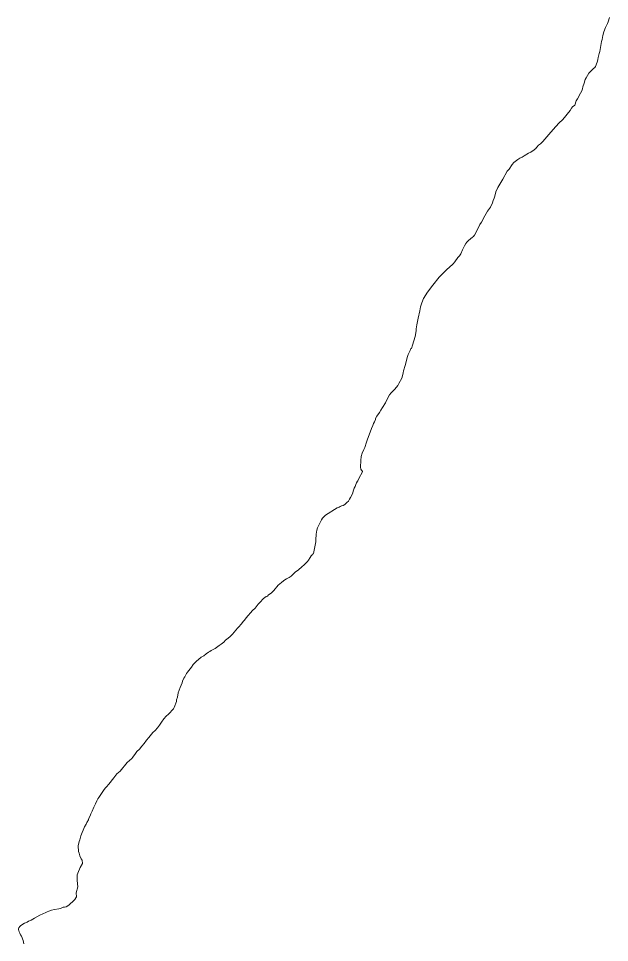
# Model space of a CAD drawing. Extents: x 553962 to 842807, y 8883888 to 9032388.
# Drawn here: x 593197 to 594595, y 8912044 to 8914230 of the extents above; entities that cross this region are included whole.
import ezdxf

# ---------------------------------------------------------------- set-up
doc = ezdxf.new("R2010")
doc.units = 0
doc.header["$LTSCALE"] = 200
doc.layers.add('6', color=7, linetype='Continuous', lineweight=13)

msp = doc.modelspace()

# ---------------------------------------------------------------- linework, layer by layer
at = {"layer": '6'}
for points in [[(594595.1, 8914231.9), (594591.9, 8914221.7), (594590.2, 8914217.7), (594585.2, 8914208.4)], [(594595.1, 8914231.9), (594591.9, 8914221.7), (594590.2, 8914217.7), (594585.2, 8914208.4)], [(594585.2, 8914208.4), (594581.5, 8914198.6), (594578.9, 8914189.4), (594578.1, 8914184.8), (594577.7, 8914180.1), (594576.4, 8914175.4), (594574, 8914161.3), (594572.8, 8914156.5), (594571.9, 8914151.8), (594570.3, 8914146.8), (594568.5, 8914137.9), (594567.2, 8914133.2), (594566.7, 8914128.7), (594563.5, 8914120.1), (594561.7, 8914116), (594560.6, 8914114.2), (594557.4, 8914111.9), (594550.5, 8914104.9), (594546.1, 8914100.1), (594539.8, 8914089.7), (594537.8, 8914085.3), (594534.9, 8914077), (594532.1, 8914068), (594531, 8914063.2), (594529.3, 8914058.4), (594526.8, 8914053.2), (594519.5, 8914039.7), (594516.4, 8914034.8), (594512.8, 8914024.4), (594507.9, 8914020.5), (594505.5, 8914017.5), (594501.9, 8914012), (594484.9, 8913991), (594475.1, 8913982.2), (594461.6, 8913967.2), (594451.7, 8913955.4), (594437, 8913938.8), (594431.5, 8913933.7), (594427.1, 8913930.3), (594423.4, 8913925.6), (594419.6, 8913921.6), (594418.2, 8913920.8), (594416.9, 8913919.1), (594408.7, 8913913.7), (594403.5, 8913911.2), (594393.2, 8913904.6), (594388.1, 8913901.9), (594383, 8913899.7), (594377.8, 8913896.5), (594368.8, 8913889.1), (594364.9, 8913884.4), (594357.3, 8913873.5), (594353.2, 8913868.3), (594342.9, 8913849.8), (594330.7, 8913830.1), (594325.8, 8913819.8), (594323.4, 8913809.5), (594322, 8913804.7), (594319.6, 8913799.2), (594318.2, 8913793.9), (594313.2, 8913783.7), (594306.4, 8913773.7), (594303.5, 8913768.4), (594299.7, 8913762.9), (594292, 8913748), (594288.5, 8913742.3), (594278.8, 8913722.4), (594275.6, 8913717.3), (594274.3, 8913716), (594273.9, 8913714.8), (594272.9, 8913714.4), (594271, 8913712.2), (594261.7, 8913704.6), (594257.7, 8913700.9), (594255.1, 8913697.5), (594251.9, 8913692.1), (594247, 8913682.7), (594243.1, 8913673.3), (594240.2, 8913668.7), (594236, 8913664.5), (594229, 8913654.3), (594224.9, 8913649.5), (594215.4, 8913640.7), (594210.9, 8913637.2), (594192.4, 8913617.9), (594177.1, 8913599.1), (594164.5, 8913582.6), (594154.7, 8913567.1), (594150.9, 8913557.5), (594147.8, 8913547.7), (594147.3, 8913543), (594146.5, 8913538.5), (594142.2, 8913520.7), (594139.2, 8913505.3), (594139.2, 8913505.3), (594138.7, 8913500.6), (594137.5, 8913495.9), (594137.4, 8913490.8), (594135, 8913477.4), (594128.8, 8913456.9), (594128.7, 8913456.8)], [(594585.2, 8914208.4), (594581.5, 8914198.6), (594578.9, 8914189.4), (594578.1, 8914184.8), (594577.7, 8914180.1), (594576.4, 8914175.4), (594574, 8914161.3), (594572.8, 8914156.5), (594571.9, 8914151.8), (594570.3, 8914146.8), (594568.5, 8914137.9), (594567.2, 8914133.2), (594566.7, 8914128.7), (594563.5, 8914120.1), (594561.7, 8914116), (594560.6, 8914114.2), (594557.4, 8914111.9), (594550.5, 8914104.9), (594546.1, 8914100.1), (594539.8, 8914089.7), (594537.8, 8914085.3), (594534.9, 8914077), (594532.1, 8914068), (594531, 8914063.2), (594529.3, 8914058.4), (594526.8, 8914053.2), (594519.5, 8914039.7), (594516.4, 8914034.8), (594512.8, 8914024.4), (594507.9, 8914020.5), (594505.5, 8914017.5), (594501.9, 8914012), (594484.9, 8913991), (594475.1, 8913982.2), (594461.6, 8913967.2), (594451.7, 8913955.4), (594437, 8913938.8), (594431.5, 8913933.7), (594427.1, 8913930.3), (594423.4, 8913925.6), (594419.6, 8913921.6), (594418.2, 8913920.8), (594416.9, 8913919.1), (594408.7, 8913913.7), (594403.5, 8913911.2), (594393.2, 8913904.6), (594388.1, 8913901.9), (594383, 8913899.7), (594377.8, 8913896.5), (594368.8, 8913889.1), (594364.9, 8913884.4), (594357.3, 8913873.5), (594353.2, 8913868.3), (594342.9, 8913849.8), (594330.7, 8913830.1), (594325.8, 8913819.8), (594323.4, 8913809.5), (594322, 8913804.7), (594319.6, 8913799.2), (594318.2, 8913793.9), (594313.2, 8913783.7), (594306.4, 8913773.7), (594303.5, 8913768.4), (594299.7, 8913762.9), (594292, 8913748), (594288.5, 8913742.3), (594278.8, 8913722.4), (594275.6, 8913717.3), (594274.3, 8913716), (594273.9, 8913714.8), (594272.9, 8913714.4), (594271, 8913712.2), (594261.7, 8913704.6), (594257.7, 8913700.9), (594255.1, 8913697.5), (594251.9, 8913692.1), (594247, 8913682.7), (594243.1, 8913673.3), (594240.2, 8913668.7), (594236, 8913664.5), (594229, 8913654.3), (594224.9, 8913649.5), (594215.4, 8913640.7), (594210.9, 8913637.2), (594192.4, 8913617.9), (594177.1, 8913599.1), (594164.5, 8913582.6), (594154.7, 8913567.1), (594150.9, 8913557.5), (594147.8, 8913547.7), (594147.3, 8913543), (594146.5, 8913538.5), (594142.2, 8913520.7), (594139.2, 8913505.3), (594139.2, 8913505.3), (594138.7, 8913500.6), (594137.5, 8913495.9), (594137.4, 8913490.8), (594135, 8913477.4), (594128.8, 8913456.9), (594128.7, 8913456.8)], [(594128.7, 8913456.8), (594126.7, 8913449.4), (594126.4, 8913449), (594125.3, 8913449), (594125, 8913448.7), (594124.5, 8913446.9), (594123.1, 8913444.3), (594118.7, 8913434.8), (594117.1, 8913430.3), (594111.6, 8913409.1), (594107.8, 8913396.4), (594107.2, 8913391.8), (594106.2, 8913387.7), (594103.5, 8913379.1), (594096.8, 8913366.2), (594094, 8913361.8), (594086.9, 8913353.2), (594078.8, 8913344.4), (594074.6, 8913339.2), (594071.4, 8913334.2), (594064.8, 8913320.8), (594058.2, 8913309.9), (594053.9, 8913303.5), (594050.7, 8913298), (594044.3, 8913289), (594041.5, 8913283.7), (594041.4, 8913281.4), (594038.9, 8913275.7), (594036.8, 8913271.8), (594035.4, 8913267.2), (594032.1, 8913259.8), (594021.5, 8913232.3), (594020.4, 8913227.4), (594016.5, 8913215), (594013.8, 8913210.1), (594010.2, 8913201.2), (594007.8, 8913193.8), (594006.6, 8913184.3), (594006, 8913168.3), (594006.5, 8913163.5), (594010.6, 8913158.2), (594010.6, 8913157.4), (594001.7, 8913141.3), (594000.6, 8913137.3), (593999.5, 8913136.5), (593999.2, 8913135.4), (593996.7, 8913131.3), (593994.8, 8913127.3), (593993.1, 8913122.8), (593991, 8913118.5), (593989.3, 8913114.3), (593986.6, 8913105.5), (593982.2, 8913097), (593980.2, 8913092.8), (593977.3, 8913088.3), (593973.8, 8913084.6), (593968.6, 8913079.9), (593965, 8913077.9), (593961.8, 8913077.3), (593961.2, 8913076.7), (593957.8, 8913075.5), (593955.2, 8913073.8), (593950.5, 8913071.9), (593923.4, 8913054.5), (593919.4, 8913051), (593916.4, 8913047.8), (593913.6, 8913043.5), (593908.1, 8913033.2), (593904.5, 8913025), (593902.7, 8913019.8), (593900.9, 8913009.9), (593900.1, 8912996.8), (593900.1, 8912991.9), (593894.9, 8912964.2), (593893.4, 8912963.7), (593893, 8912962.1), (593891.7, 8912961.3), (593889.5, 8912958.7), (593886.9, 8912954.9), (593883, 8912948.4), (593880.8, 8912945.2), (593879.8, 8912944.5), (593875, 8912939.5), (593864.5, 8912930.3), (593861.6, 8912928.2), (593859.2, 8912925.7), (593851.7, 8912919.7), (593842, 8912910.9), (593836.8, 8912907.2), (593830.9, 8912903.9), (593827.2, 8912902.2), (593823.8, 8912899.9), (593819, 8912896), (593811.4, 8912889), (593800.6, 8912876.5), (593794.3, 8912870.2), (593794.3, 8912870.2), (593788.3, 8912866.1), (593785.5, 8912863.6), (593782.7, 8912862.4), (593779.8, 8912860.5)], [(594128.7, 8913456.8), (594126.7, 8913449.4), (594126.4, 8913449), (594125.3, 8913449), (594125, 8913448.7), (594124.5, 8913446.9), (594123.1, 8913444.3), (594118.7, 8913434.8), (594117.1, 8913430.3), (594111.6, 8913409.1), (594107.8, 8913396.4), (594107.2, 8913391.8), (594106.2, 8913387.7), (594103.5, 8913379.1), (594096.8, 8913366.2), (594094, 8913361.8), (594086.9, 8913353.2), (594078.8, 8913344.4), (594074.6, 8913339.2), (594071.4, 8913334.2), (594064.8, 8913320.8), (594058.2, 8913309.9), (594053.9, 8913303.5), (594050.7, 8913298), (594044.3, 8913289), (594041.5, 8913283.7), (594041.4, 8913281.4), (594038.9, 8913275.7), (594036.8, 8913271.8), (594035.4, 8913267.2), (594032.1, 8913259.8), (594021.5, 8913232.3), (594020.4, 8913227.4), (594016.5, 8913215), (594013.8, 8913210.1), (594010.2, 8913201.2), (594007.8, 8913193.8), (594006.6, 8913184.3), (594006, 8913168.3), (594006.5, 8913163.5), (594010.6, 8913158.2), (594010.6, 8913157.4), (594001.7, 8913141.3), (594000.6, 8913137.3), (593999.5, 8913136.5), (593999.2, 8913135.4), (593996.7, 8913131.3), (593994.8, 8913127.3), (593993.1, 8913122.8), (593991, 8913118.5), (593989.3, 8913114.3), (593986.6, 8913105.5), (593982.2, 8913097), (593980.2, 8913092.8), (593977.3, 8913088.3), (593973.8, 8913084.6), (593968.6, 8913079.9), (593965, 8913077.9), (593961.8, 8913077.3), (593961.2, 8913076.7), (593957.8, 8913075.5), (593955.2, 8913073.8), (593950.5, 8913071.9), (593923.4, 8913054.5), (593919.4, 8913051), (593916.4, 8913047.8), (593913.6, 8913043.5), (593908.1, 8913033.2), (593904.5, 8913025), (593902.7, 8913019.8), (593900.9, 8913009.9), (593900.1, 8912996.8), (593900.1, 8912991.9), (593894.9, 8912964.2), (593893.4, 8912963.7), (593893, 8912962.1), (593891.7, 8912961.3), (593889.5, 8912958.7), (593886.9, 8912954.9), (593883, 8912948.4), (593880.8, 8912945.2), (593879.8, 8912944.5), (593875, 8912939.5), (593864.5, 8912930.3), (593861.6, 8912928.2), (593859.2, 8912925.7), (593851.7, 8912919.7), (593842, 8912910.9), (593836.8, 8912907.2), (593830.9, 8912903.9), (593827.2, 8912902.2), (593823.8, 8912899.9), (593819, 8912896), (593811.4, 8912889), (593800.6, 8912876.5), (593794.3, 8912870.2), (593794.3, 8912870.2), (593788.3, 8912866.1), (593785.5, 8912863.6), (593782.7, 8912862.4), (593779.8, 8912860.5)], [(593779.8, 8912860.5), (593776.7, 8912857.8), (593767.9, 8912848.1), (593763.7, 8912844), (593756.6, 8912835.1), (593750.4, 8912829.5), (593735.5, 8912812.4), (593731.1, 8912806.2), (593728.4, 8912803.4), (593724, 8912797.6), (593717.6, 8912790.1), (593714.7, 8912787.2), (593703.4, 8912773.6), (593697.2, 8912767.9), (593692.7, 8912764.2), (593690, 8912761.6), (593686.8, 8912759.1), (593682.6, 8912754.8), (593679.2, 8912752.1), (593676.4, 8912750.1), (593674, 8912748), (593671.2, 8912746.5), (593662, 8912739.6), (593652.9, 8912734.6), (593649.7, 8912732.5), (593646.4, 8912730.8), (593640.5, 8912726.9), (593634.9, 8912722.4), (593628.9, 8912718.7), (593617.4, 8912708.7), (593610.4, 8912701.9), (593605.7, 8912695.6), (593602.7, 8912691), (593596.8, 8912683.8), (593594.1, 8912680), (593591.7, 8912675.9), (593590.1, 8912672.3), (593588, 8912669), (593584.9, 8912662.3), (593583.7, 8912658.6), (593578.9, 8912646.9), (593574.5, 8912634.8), (593573, 8912624.5), (593570.9, 8912617.8), (593570.2, 8912614.1), (593565, 8912600.3), (593563.3, 8912597.1), (593561.9, 8912595.2), (593558.1, 8912591.4), (593557, 8912589.8), (593553.1, 8912586.1), (593551.8, 8912584.2), (593545.9, 8912579.2), (593540.9, 8912573.3), (593535.3, 8912565.6), (593530.6, 8912558.1), (593525.8, 8912551.6), (593519.8, 8912545.3), (593514.9, 8912541), (593505.4, 8912529.3), (593499.3, 8912522.4), (593494.3, 8912515.1), (593488.2, 8912508.3), (593483, 8912501.5), (593477.1, 8912495.5), (593473.2, 8912490.8), (593467.5, 8912482.2), (593464.6, 8912479), (593454.2, 8912469.6), (593437.1, 8912449.6), (593433.6, 8912446.1), (593429.7, 8912442.8), (593422.2, 8912433.8), (593410.3, 8912418.6), (593405.1, 8912412.3), (593401.6, 8912409.1), (593397.6, 8912403.5), (593394.9, 8912399), (593386.7, 8912387.3), (593384.3, 8912383.5), (593382, 8912379), (593379.1, 8912372), (593375.1, 8912364.3), (593371.4, 8912354.9), (593367.6, 8912348.1), (593366, 8912343.5), (593363.1, 8912337.8), (593362.2, 8912334.4), (593358.3, 8912327.9), (593356.8, 8912324.2), (593353.2, 8912317.6), (593351.7, 8912313.9), (593345.7, 8912300.6), (593344, 8912296), (593341.5, 8912286.6), (593340.2, 8912283), (593338.1, 8912272.9), (593338.1, 8912272.9), (593337.8, 8912269.8), (593338.8, 8912262.8), (593338.9, 8912259)], [(593779.8, 8912860.5), (593776.7, 8912857.8), (593767.9, 8912848.1), (593763.7, 8912844), (593756.6, 8912835.1), (593750.4, 8912829.5), (593735.5, 8912812.4), (593731.1, 8912806.2), (593728.4, 8912803.4), (593724, 8912797.6), (593717.6, 8912790.1), (593714.7, 8912787.2), (593703.4, 8912773.6), (593697.2, 8912767.9), (593692.7, 8912764.2), (593690, 8912761.6), (593686.8, 8912759.1), (593682.6, 8912754.8), (593679.2, 8912752.1), (593676.4, 8912750.1), (593674, 8912748), (593671.2, 8912746.5), (593662, 8912739.6), (593652.9, 8912734.6), (593649.7, 8912732.5), (593646.4, 8912730.8), (593640.5, 8912726.9), (593634.9, 8912722.4), (593628.9, 8912718.7), (593617.4, 8912708.7), (593610.4, 8912701.9), (593605.7, 8912695.6), (593602.7, 8912691), (593596.8, 8912683.8), (593594.1, 8912680), (593591.7, 8912675.9), (593590.1, 8912672.3), (593588, 8912669), (593584.9, 8912662.3), (593583.7, 8912658.6), (593578.9, 8912646.9), (593574.5, 8912634.8), (593573, 8912624.5), (593570.9, 8912617.8), (593570.2, 8912614.1), (593565, 8912600.3), (593563.3, 8912597.1), (593561.9, 8912595.2), (593558.1, 8912591.4), (593557, 8912589.8), (593553.1, 8912586.1), (593551.8, 8912584.2), (593545.9, 8912579.2), (593540.9, 8912573.3), (593535.3, 8912565.6), (593530.6, 8912558.1), (593525.8, 8912551.6), (593519.8, 8912545.3), (593514.9, 8912541), (593505.4, 8912529.3), (593499.3, 8912522.4), (593494.3, 8912515.1), (593488.2, 8912508.3), (593483, 8912501.5), (593477.1, 8912495.5), (593473.2, 8912490.8), (593467.5, 8912482.2), (593464.6, 8912479), (593454.2, 8912469.6), (593437.1, 8912449.6), (593433.6, 8912446.1), (593429.7, 8912442.8), (593422.2, 8912433.8), (593410.3, 8912418.6), (593405.1, 8912412.3), (593401.6, 8912409.1), (593397.6, 8912403.5), (593394.9, 8912399), (593386.7, 8912387.3), (593384.3, 8912383.5), (593382, 8912379), (593379.1, 8912372), (593375.1, 8912364.3), (593371.4, 8912354.9), (593367.6, 8912348.1), (593366, 8912343.5), (593363.1, 8912337.8), (593362.2, 8912334.4), (593358.3, 8912327.9), (593356.8, 8912324.2), (593353.2, 8912317.6), (593351.7, 8912313.9), (593345.7, 8912300.6), (593344, 8912296), (593341.5, 8912286.6), (593340.2, 8912283), (593338.1, 8912272.9), (593338.1, 8912272.9), (593337.8, 8912269.8), (593338.8, 8912262.8), (593338.9, 8912259)], [(593338.9, 8912259), (593339.9, 8912255.1), (593342, 8912249.1), (593345, 8912242), (593347, 8912238.4), (593348.3, 8912230.7), (593342.3, 8912221.2), (593337.1, 8912208.1), (593335.9, 8912204.2), (593335.5, 8912200.4), (593335.5, 8912190.5), (593337.2, 8912175.3), (593333.4, 8912161.6), (593333.7, 8912152.4), (593332.3, 8912149.3), (593329.7, 8912145.5), (593324.1, 8912139.8), (593320.3, 8912136.7), (593315.9, 8912132.7), (593309.2, 8912128.7), (593305.9, 8912127.7), (593302.3, 8912127.4), (593295.9, 8912124.8), (593292.5, 8912123.9), (593281.9, 8912122.1), (593275.2, 8912120.5), (593268.3, 8912117.9), (593264.8, 8912116.2), (593261.3, 8912115.1), (593247.6, 8912108.6), (593234.6, 8912101.5), (593227.1, 8912097), (593220.7, 8912094.3), (593217.5, 8912092.1), (593210.8, 8912089.5), (593202.1, 8912083.9), (593199.8, 8912081.5), (593197.9, 8912078.6), (593196.9, 8912076.1), (593196.7, 8912074.2), (593197.9, 8912072.5), (593198.6, 8912069.2), (593199.9, 8912065.8), (593201.5, 8912062.5), (593203.6, 8912059.2), (593208.1, 8912048.5), (593209.7, 8912041.2)], [(593338.9, 8912259), (593339.9, 8912255.1), (593342, 8912249.1), (593345, 8912242), (593347, 8912238.4), (593348.3, 8912230.7), (593342.3, 8912221.2), (593337.1, 8912208.1), (593335.9, 8912204.2), (593335.5, 8912200.4), (593335.5, 8912190.5), (593337.2, 8912175.3), (593333.4, 8912161.6), (593333.7, 8912152.4), (593332.3, 8912149.3), (593329.7, 8912145.5), (593324.1, 8912139.8), (593320.3, 8912136.7), (593315.9, 8912132.7), (593309.2, 8912128.7), (593305.9, 8912127.7), (593302.3, 8912127.4), (593295.9, 8912124.8), (593292.5, 8912123.9), (593281.9, 8912122.1), (593275.2, 8912120.5), (593268.3, 8912117.9), (593264.8, 8912116.2), (593261.3, 8912115.1), (593247.6, 8912108.6), (593234.6, 8912101.5), (593227.1, 8912097), (593220.7, 8912094.3), (593217.5, 8912092.1), (593210.8, 8912089.5), (593202.1, 8912083.9), (593199.8, 8912081.5), (593197.9, 8912078.6), (593196.9, 8912076.1), (593196.7, 8912074.2), (593197.9, 8912072.5), (593198.6, 8912069.2), (593199.9, 8912065.8), (593201.5, 8912062.5), (593203.6, 8912059.2), (593208.1, 8912048.5), (593209.7, 8912041.2)]]:
    msp.add_lwpolyline(points, dxfattribs=at)

doc.saveas('drawing.dxf')
